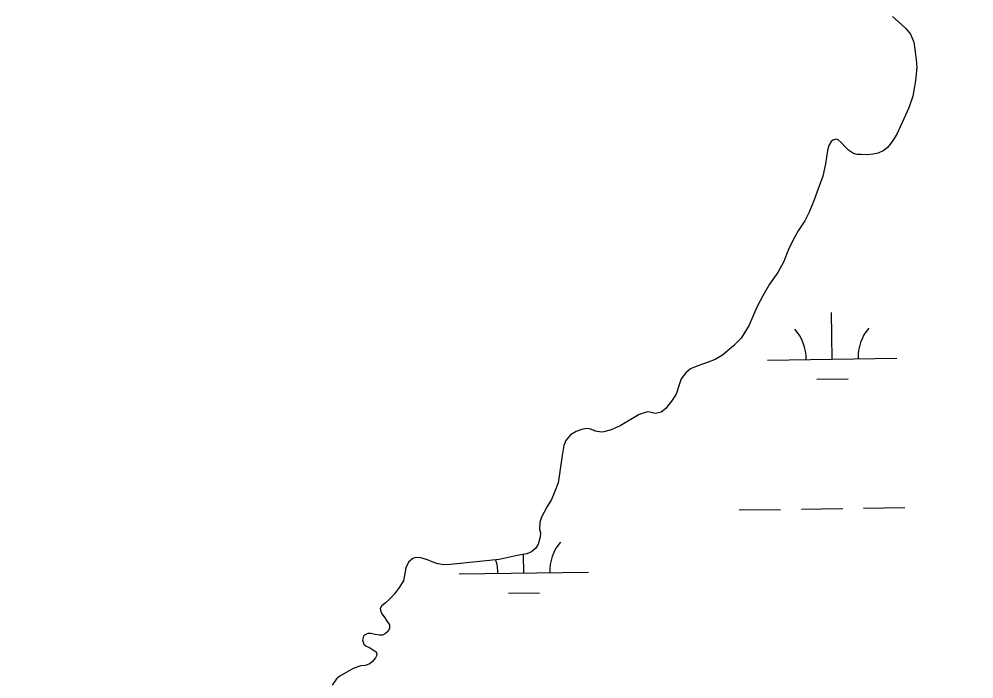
# Model space of a CAD drawing. Extents: x 3767014 to 3805179, y 361544 to 387384.
# Drawn here: x 3790112 to 3790849, y 368372 to 368882 of the extents above; entities that cross this region are included whole.
import ezdxf

# ---------------------------------------------------------------- set-up
doc = ezdxf.new("R2010")
doc.units = 0
for name, color, linetype in [('V-RIVR-EDGE', 7, 'Continuous'), ('V-TOPO-SHOR', 7, 'Continuous'), ('V-WETL-SWMP', 7, 'Continuous')]:
    doc.layers.add(name, color=color, linetype=linetype)

msp = doc.modelspace()

# ---------------------------------------------------------------- linework, layer by layer
at = {"layer": 'V-RIVR-EDGE'}
msp.add_spline([(3785266.865, 377529.211), (3785342.8, 377494.248), (3785391.258, 377467.439), (3785439.72, 377442.249), (3785475.246, 377418.707), (3785525.316, 377389.469), (3785575.383, 377359.422), (3785621.413, 377331.811), (3785722.351, 377269.288), (3785796.661, 377231.094), (3785852.385, 377199.415), (3785928.324, 377166.069), (3785964.678, 377149.804), (3786028.506, 377124.576), (3786060.018, 377113.175), (3786092.316, 377092.068), (3786117.34, 377073.405), (3786135.083, 377053.143), (3786154.458, 377039.347), (3786176.258, 377024.735), (3786206.946, 377006.867), (3786256.211, 376979.248), (3786328.098, 376942.677), (3786374.949, 376919.917), (3786491.265, 376862.208), (3786553.467, 376833.749), (3786619.713, 376805.279), (3786729.589, 376759.718), (3786796.656, 376736.099), (3786845.136, 376718.187), (3786867.767, 376712.469), (3787003.51, 376661.992), (3787089.16, 376631.048), (3787163.496, 376603.367), (3787230.559, 376578.13), (3787257.223, 376568.359), (3787300.044, 376551.27), (3787354.992, 376532.533), (3787409.127, 376512.181), (3787544.074, 376466.558), (3787612.756, 376442.126), (3787657.197, 376425.841), (3787730.724, 376398.162), (3787781.63, 376380.244), (3787834.96, 376361.511), (3787891.524, 376341.961), (3787940, 376322.432), (3787998.976, 376297.215), (3788050.697, 376281.721), (3788117.768, 376259.719), (3788176.757, 376240.164), (3788221.198, 376223.879), (3788259.981, 376209.226), (3788406.252, 376164.383), (3788541.215, 376125.23), (3788606.67, 376104.041), (3788679.39, 376077.173), (3788748.889, 376055.974), (3788871.693, 376005.528), (3788969.454, 375966.467), (3789047.013, 375933.926), (3789119.723, 375903.014), (3789155.253, 375881.09), (3789182.716, 375867.274), (3789214.225, 375854.256), (3789257.04, 375834.74), (3789281.286, 375828.21), (3789303.105, 375821.686), (3789328.955, 375809.491), (3789367.724, 375789.177), (3789414.577, 375767.225), (3789468.708, 375745.255), (3789509.105, 375728.981), (3789555.157, 375710.266), (3789585.849, 375694.015), (3789620.578, 375675.328), (3789681.97, 375646.062), (3789753.859, 375610.3), (3789792.633, 375591.603), (3789842.712, 375566.408), (3789897.64, 375539.584), (3789938.019, 375516.03), (3789968.727, 375506.25), (3790004.289, 375497.265), (3790030.972, 375494.773), (3790047.128, 375487.455), (3790077.007, 375469.589), (3790124.633, 375433.077), (3790192.442, 375382.768), (3790252.165, 375332.478), (3790290.91, 375302.459), (3790337.741, 375271.611), (3790406.357, 375220.491), (3790469.329, 375175.855), (3790570.248, 375106.054), (3790647.751, 375050.868), (3790691.367, 375028.115), (3790744.667, 374997.251), (3790806.838, 374955.852), (3790873.863, 374915.249), (3790932, 374877.903), (3791002.231, 374825.97), (3791052.265, 374782.175), (3791082.927, 374753.793), (3791131.331, 374705.149), (3791170.05, 374664.616), (3791192.631, 374638.681), (3791220.891, 374620.01), (3791288.67, 374557.569), (3791322.577, 374533.223), (3791362.944, 374504.817), (3791396.042, 374480.473), (3791434.785, 374449.645), (3791482.407, 374411.517), (3791534.052, 374365.291), (3791646.192, 374254.216), (3791707.514, 374196.644), (3791738.968, 374161.791), (3791773.65, 374123.694), (3791803.497, 374092.888), (3791829.321, 374070.18), (3791830.912, 374059.662), (3791837.316, 374032.958), (3791849.409, 374017.562), (3791884.123, 373992.405), (3791930.977, 373971.262), (3791954.393, 373955.838), (3791993.134, 373924.202), (3792026.979, 373874.785), (3792047.912, 373836.722), (3792063.186, 373799.482), (3792086.509, 373746.857), (3792112.249, 373690.181), (3792141.261, 373648.864), (3792158.993, 373624.558), (3792177.552, 373607.528), (3792214.702, 373586.409), (3792255.083, 373563.665), (3792301.119, 373538.48), (3792346.34, 373510.871), (3792382.671, 373485.71), (3792422.225, 373455.689), (3792479.537, 373411.875), (3792548.144, 373356.711), (3792619.168, 373298.307), (3792672.431, 373252.077), (3792709.534, 373212.357), (3792750.656, 373162.113), (3792839.385, 373068.08), (3792888.572, 373008.92), (3792945.027, 372945.699), (3792999.062, 372884.91), (3793053.898, 372820.884), (3793149.89, 372720.363), (3793208.761, 372653.092), (3793261.195, 372598.777), (3793315.232, 372538.796), (3793358.792, 372493.399), (3793409.592, 372432.618), (3793462.809, 372367.787), (3793498.283, 372323.219), (3793536.997, 372280.26), (3793578.124, 372232.443), (3793604.724, 372196.792), (3793668.438, 372125.466), (3793703.128, 372090.604), (3793760.41, 372034.66), (3793806.384, 371984.404), (3793839.438, 371942.268), (3793939.427, 371823.136), (3793981.333, 371763.186), (3794029.674, 371688.662), (3794050.609, 371651.408), (3794073.177, 371620.62), (3794178.796, 371488.535), (3794237.625, 371404.28), (3794268.243, 371358.106), (3794301.293, 371314.353), (3794332.724, 371269.794), (3794395.613, 371192), (3794429.476, 371149.862), (3794472.201, 371093.953), (3794523.788, 371024.274), (3794601.175, 370922.181), (3794640.679, 370871.942), (3794687.421, 370805.509), (3794733.389, 370752.828), (3794829.339, 370635.323), (3794895.463, 370557.521), (3794959.948, 370470.826), (3795013.158, 370403.569), (3795070.394, 370329.023), (3795159.854, 370203.448), (3795225.98, 370126.454), (3795296.13, 370041.363), (3795379.18, 369940.065), (3795459.001, 369841.201), (3795508.163, 369772.337), (3795554.103, 369708.333), (3795661.315, 369566.538), (3795715.338, 369500.897), (3795762.105, 369444.169), (3795798.366, 369390.703), (3795915.247, 369234.327), (3795963.601, 369165.465), (3796028.082, 369077.153), (3796043.387, 369052.853), (3796054.672, 369037.459), (3796077.242, 369007.48), (3796148.213, 368927.239), (3796183.677, 368878.627), (3796226.382, 368814.631), (3796275.531, 368740.105), (3796314.222, 368688.25), (3796353.714, 368633.158), (3796401.268, 368567.533), (3796456.873, 368487.33), (3796513.292, 368409.551), (3796545.533, 368365.8), (3796626.113, 368246.716), (3796670.449, 368188.377), (3796704.298, 368140.578), (3796751.041, 368074.145), (3796787.308, 368023.105), (3796838.907, 367958.278), (3796844.528, 367942.09), (3796845.295, 367925.104), (3796846.094, 367921.059), (3796852.559, 367919.425), (3796863.071, 367918.59), (3796875.166, 367904.003), (3796903.398, 367874.01), (3796931.629, 367844.017), (3796952.579, 367812.424), (3796982.392, 367767.87), (3797007.371, 367730.606), (3797037.194, 367690.095), (3797062.185, 367657.684), (3797075.869, 367631.77), (3797095.223, 367609.078), (3797126.665, 367569.372), (3797156.484, 367527.244), (3797212.099, 367451.085), (3797254.808, 367388.706), (3797302.183, 367327.228)], degree=3, dxfattribs=at)
at = {"layer": 'V-TOPO-SHOR'}
for points in [[(3790786.283, 368883.889), (3790790.635, 368880.035), (3790796.521, 368874.638), (3790800.103, 368870.274), (3790802.655, 368864.116)], [(3790802.655, 368864.116), (3790803.92, 368856.677), (3790804.678, 368850.523), (3790805.18, 368844.627), (3790804.133, 368834.628), (3790803.355, 368830.016), (3790802.061, 368822.582), (3790798.964, 368813.36), (3790789.953, 368793.636), (3790787.639, 368789.794), (3790784.81, 368785.698), (3790782.496, 368782.882), (3790779.672, 368780.58), (3790775.31, 368778.538), (3790771.464, 368777.776), (3790767.103, 368777.272), (3790761.975, 368777.282), (3790758.899, 368777.289), (3790756.079, 368778.063), (3790752.239, 368780.635), (3790750.191, 368782.689), (3790746.611, 368786.797), (3790744.307, 368788.854), (3790742.771, 368789.37), (3790740.205, 368788.606), (3790738.921, 368787.326), (3790737.121, 368784.254), (3790736.087, 368780.41), (3790734.528, 368770.157), (3790732.46, 368760.675), (3790728.851, 368750.941), (3790725.756, 368742.485), (3790721.894, 368733.007), (3790718.547, 368726.091), (3790713.405, 368718.409), (3790709.544, 368711.494), (3790705.942, 368704.066), (3790702.075, 368694.332), (3790697.703, 368686.392), (3790691.274, 368677.174), (3790686.13, 368668.212), (3790681.497, 368659.504), (3790678.407, 368652.332), (3790675.572, 368645.672), (3790669.402, 368635.684), (3790663.491, 368629.544), (3790655.016, 368622.382), (3790649.37, 368619.058), (3790643.982, 368617.018), (3790636.029, 368614.214), (3790630.383, 368611.917), (3790626.533, 368608.849), (3790622.935, 368604.241), (3790621.128, 368598.861), (3790619.066, 368592.454), (3790615.465, 368586.82), (3790612.381, 368582.98), (3790611.095, 368581.188), (3790608.527, 368579.142), (3790607.501, 368578.377), (3790605.193, 368577.869), (3790603.141, 368577.359), (3790600.835, 368577.877), (3790599.041, 368578.393), (3790597.246, 368578.653), (3790594.424, 368577.889), (3790590.576, 368576.615), (3790575.945, 368567.926), (3790569.017, 368564.864), (3790563.373, 368563.336), (3790561.578, 368563.082), (3790556.708, 368563.862), (3790555.94, 368564.376), (3790552.352, 368565.665), (3790549.79, 368565.927), (3790546.198, 368565.165), (3790541.838, 368563.635), (3790537.474, 368560.823), (3790533.875, 368556.471), (3790532.331, 368552.629), (3790531.033, 368544.941), (3790527.916, 368523.922), (3790525.081, 368516.75), (3790522.763, 368511.114), (3790519.418, 368505.48), (3790515.044, 368497.284), (3790513.756, 368493.442), (3790513.743, 368488.058), (3790514.507, 368485.236), (3790514.245, 368482.159), (3790512.697, 368476.521), (3790510.895, 368473.449), (3790507.556, 368470.635), (3790503.964, 368469.103), (3790496.272, 368467.838), (3790482.419, 368464.788), (3790449.854, 368461.262), (3790444.724, 368460.76), (3790439.852, 368460.512), (3790434.983, 368461.29), (3790431.907, 368462.323)], [(3790431.907, 368462.323), (3790427.041, 368464.385), (3790421.915, 368465.931), (3790418.071, 368466.195), (3790415.763, 368465.431), (3790412.425, 368462.617), (3790410.364, 368458.263), (3790408.55, 368448.267), (3790404.691, 368442.379), (3790401.607, 368438.281), (3790399.553, 368435.723), (3790397.241, 368433.419), (3790394.673, 368431.117), (3790391.59, 368428.559), (3790390.56, 368426.767), (3790391.068, 368424.457), (3790391.834, 368422.663), (3790393.624, 368420.351), (3790395.926, 368416.759), (3790397.716, 368414.19), (3790397.71, 368411.626), (3790396.68, 368409.32), (3790394.626, 368407.53), (3790392.315, 368406.252), (3790390.007, 368406.256), (3790386.675, 368406.777), (3790383.345, 368407.553), (3790381.037, 368407.557), (3790378.471, 368406.279), (3790377.701, 368405.511), (3790376.925, 368402.437), (3790377.945, 368399.359), (3790379.737, 368397.817), (3790382.299, 368396.787), (3790386.139, 368394.214), (3790386.907, 368393.956), (3790387.929, 368392.16), (3790387.668, 368390.366), (3790386.896, 368388.83), (3790384.584, 368386.014), (3790382.53, 368384.222), (3790378.938, 368382.948), (3790375.604, 368382.442), (3790369.703, 368380.403), (3790359.437, 368374.527), (3790356.869, 368372.481), (3790353.526, 368367.615)]]:
    msp.add_lwpolyline(points, dxfattribs=at)
at = {"layer": 'V-WETL-SWMP'}
for p, q in [((3790786.282, 368883.888), (3790790.633, 368880.034)), ((3790790.633, 368880.034), (3790796.519, 368874.638)), ((3790796.519, 368874.638), (3790800.1, 368870.273)), ((3790800.1, 368870.273), (3790802.652, 368864.115)), ((3790802.652, 368864.115), (3790803.92, 368856.677)), ((3790803.92, 368856.677), (3790804.677, 368850.522)), ((3790804.677, 368850.522), (3790805.178, 368844.625)), ((3790805.178, 368844.625), (3790804.133, 368834.628)), ((3790803.355, 368830.015), (3790802.059, 368822.582)), ((3790804.133, 368834.628), (3790803.355, 368830.015)), ((3790802.059, 368822.582), (3790798.964, 368813.358)), ((3790798.964, 368813.358), (3790789.952, 368793.635)), ((3790789.952, 368793.635), (3790787.637, 368789.793)), ((3790737.119, 368784.252), (3790736.086, 368780.408)), ((3790738.92, 368787.325), (3790737.119, 368784.252)), ((3790740.204, 368788.604), (3790738.92, 368787.325)), ((3790742.77, 368789.369), (3790740.204, 368788.604)), ((3790744.307, 368788.853), (3790742.77, 368789.369)), ((3790746.61, 368786.797), (3790744.307, 368788.853)), ((3790750.191, 368782.688), (3790746.61, 368786.797)), ((3790784.809, 368785.697), (3790782.496, 368782.881)), ((3790787.637, 368789.793), (3790784.809, 368785.697)), ((3790736.086, 368780.408), (3790734.528, 368770.156)), ((3790752.239, 368780.633), (3790750.191, 368782.688)), ((3790756.079, 368778.062), (3790752.239, 368780.633)), ((3790758.898, 368777.287), (3790756.079, 368778.062)), ((3790767.102, 368777.271), (3790758.898, 368777.287)), ((3790771.462, 368777.775), (3790767.102, 368777.271)), ((3790775.309, 368778.537), (3790771.462, 368777.775)), ((3790779.671, 368780.579), (3790775.309, 368778.537)), ((3790782.496, 368782.881), (3790779.671, 368780.579)), ((3790734.528, 368770.156), (3790732.458, 368760.674)), ((3790732.458, 368760.674), (3790728.85, 368750.939)), ((3790728.85, 368750.939), (3790725.756, 368742.484)), ((3790725.756, 368742.484), (3790721.892, 368733.006)), ((3790721.892, 368733.006), (3790718.546, 368726.09)), ((3790718.546, 368726.09), (3790713.403, 368718.408)), ((3790713.403, 368718.408), (3790709.544, 368711.494)), ((3790709.544, 368711.494), (3790705.94, 368704.066)), ((3790705.94, 368704.066), (3790702.075, 368694.331)), ((3790702.075, 368694.331), (3790697.701, 368686.391)), ((3790697.701, 368686.391), (3790691.273, 368677.174)), ((3790691.273, 368677.174), (3790686.128, 368668.211)), ((3790686.128, 368668.211), (3790681.496, 368659.503)), ((3790681.496, 368659.503), (3790678.406, 368652.331)), ((3790678.406, 368652.331), (3790675.572, 368645.67)), ((3790739.704, 368619.408), (3790739.204, 368655.404)), ((3790675.572, 368645.67), (3790669.4, 368635.683)), ((3790663.491, 368629.542), (3790655.016, 368622.38)), ((3790669.4, 368635.683), (3790663.491, 368629.542)), ((3790655.016, 368622.38), (3790649.369, 368619.058)), ((3790643.981, 368617.017), (3790636.028, 368614.213)), ((3790649.369, 368619.058), (3790643.981, 368617.017)), ((3790689.709, 368618.713), (3790789.699, 368620.102)), ((3790626.531, 368608.848), (3790622.933, 368604.24)), ((3790630.383, 368611.917), (3790626.531, 368608.848)), ((3790636.028, 368614.213), (3790630.383, 368611.917)), ((3790622.933, 368604.24), (3790621.128, 368598.86)), ((3790727.919, 368603.812), (3790751.917, 368604.145)), ((3790619.064, 368592.455), (3790615.464, 368586.821)), ((3790621.128, 368598.86), (3790619.064, 368592.455)), ((3790615.464, 368586.821), (3790612.38, 368582.981)), ((3790594.424, 368577.889), (3790590.576, 368576.615)), ((3790597.246, 368578.653), (3790594.424, 368577.889)), ((3790599.04, 368578.393), (3790597.246, 368578.653)), ((3790600.833, 368577.876), (3790599.04, 368578.393)), ((3790603.139, 368577.359), (3790600.833, 368577.876)), ((3790605.191, 368577.868), (3790603.139, 368577.359)), ((3790607.499, 368578.376), (3790605.191, 368577.868)), ((3790608.526, 368579.143), (3790607.499, 368578.376)), ((3790611.094, 368581.189), (3790608.526, 368579.143)), ((3790612.38, 368582.981), (3790611.094, 368581.189)), ((3790590.576, 368576.615), (3790575.945, 368567.926)), ((3790541.838, 368563.635), (3790537.474, 368560.823)), ((3790546.199, 368565.164), (3790541.838, 368563.635)), ((3790549.79, 368565.927), (3790546.199, 368565.164)), ((3790552.353, 368565.665), (3790549.79, 368565.927)), ((3790555.94, 368564.376), (3790552.353, 368565.665)), ((3790556.708, 368563.862), (3790555.94, 368564.376)), ((3790561.578, 368563.083), (3790556.708, 368563.862)), ((3790563.373, 368563.336), (3790561.578, 368563.083)), ((3790569.017, 368564.863), (3790563.373, 368563.336)), ((3790575.945, 368567.926), (3790569.017, 368564.863)), ((3790533.876, 368556.472), (3790532.33, 368552.629)), ((3790537.474, 368560.823), (3790533.876, 368556.472)), ((3790532.33, 368552.629), (3790531.033, 368544.94)), ((3790531.033, 368544.94), (3790527.915, 368523.923)), ((3790527.915, 368523.923), (3790525.081, 368516.75)), ((3790525.081, 368516.75), (3790522.763, 368511.114)), ((3790519.419, 368505.48), (3790515.044, 368497.284)), ((3790522.763, 368511.114), (3790519.419, 368505.48)), ((3790715.902, 368503.634), (3790747.899, 368504.079)), ((3790763.897, 368504.301), (3790795.894, 368504.745)), ((3790515.044, 368497.284), (3790513.755, 368493.441)), ((3790667.907, 368502.967), (3790699.903, 368503.412)), ((3790513.755, 368493.441), (3790513.744, 368488.057)), ((3790514.245, 368482.159), (3790512.696, 368476.522)), ((3790513.744, 368488.057), (3790514.508, 368485.235)), ((3790514.508, 368485.235), (3790514.245, 368482.159)), ((3790512.696, 368476.522), (3790510.895, 368473.449)), ((3790496.271, 368467.837), (3790482.42, 368464.788)), ((3790503.965, 368469.104), (3790496.271, 368467.837)), ((3790501.504, 368454.221), (3790501.303, 368468.666)), ((3790507.557, 368470.635), (3790503.965, 368469.104)), ((3790510.895, 368473.449), (3790507.557, 368470.635)), ((3790412.424, 368462.618), (3790410.364, 368458.263)), ((3790415.762, 368465.431), (3790412.424, 368462.618)), ((3790418.071, 368466.196), (3790415.762, 368465.431)), ((3790421.916, 368465.932), (3790418.071, 368466.196)), ((3790427.041, 368464.384), (3790421.916, 368465.932)), ((3790431.908, 368462.323), (3790427.041, 368464.384)), ((3790434.983, 368461.291), (3790431.908, 368462.323)), ((3790439.852, 368460.513), (3790434.983, 368461.291)), ((3790444.724, 368460.76), (3790439.852, 368460.513)), ((3790449.853, 368461.262), (3790444.724, 368460.76)), ((3790482.42, 368464.788), (3790449.853, 368461.262)), ((3790410.364, 368458.263), (3790408.55, 368448.268)), ((3790451.509, 368453.527), (3790551.499, 368454.916)), ((3790408.55, 368448.268), (3790404.692, 368442.379)), ((3790401.608, 368438.282), (3790399.552, 368435.723)), ((3790404.692, 368442.379), (3790401.608, 368438.282)), ((3790489.719, 368438.625), (3790513.717, 368438.959)), ((3790394.672, 368431.117), (3790391.59, 368428.56)), ((3790397.24, 368433.42), (3790394.672, 368431.117)), ((3790399.552, 368435.723), (3790397.24, 368433.42)), ((3790391.59, 368428.56), (3790390.561, 368426.767)), ((3790390.561, 368426.767), (3790391.069, 368424.458)), ((3790391.069, 368424.458), (3790391.835, 368422.662)), ((3790391.835, 368422.662), (3790393.625, 368420.351)), ((3790393.625, 368420.351), (3790395.925, 368416.758)), ((3790395.925, 368416.758), (3790397.715, 368414.19)), ((3790396.68, 368409.321), (3790394.625, 368407.53)), ((3790397.71, 368411.626), (3790396.68, 368409.321)), ((3790397.715, 368414.19), (3790397.71, 368411.626)), ((3790377.7, 368405.512), (3790376.925, 368402.437)), ((3790376.925, 368402.437), (3790377.945, 368399.359)), ((3790378.471, 368406.28), (3790377.7, 368405.512)), ((3790381.037, 368407.557), (3790378.471, 368406.28)), ((3790383.345, 368407.552), (3790381.037, 368407.557)), ((3790386.676, 368406.777), (3790383.345, 368407.552)), ((3790390.008, 368406.257), (3790386.676, 368406.777)), ((3790392.315, 368406.253), (3790390.008, 368406.257)), ((3790394.625, 368407.53), (3790392.315, 368406.253)), ((3790377.945, 368399.359), (3790379.736, 368397.817)), ((3790379.736, 368397.817), (3790382.298, 368396.786)), ((3790382.298, 368396.786), (3790386.139, 368394.215)), ((3790386.139, 368394.215), (3790386.907, 368393.957)), ((3790386.907, 368393.957), (3790387.929, 368392.161)), ((3790384.584, 368386.014), (3790382.53, 368384.223)), ((3790386.897, 368388.83), (3790384.584, 368386.014)), ((3790387.669, 368390.366), (3790386.897, 368388.83)), ((3790387.929, 368392.161), (3790387.669, 368390.366)), ((3790369.703, 368380.403), (3790359.436, 368374.526)), ((3790375.604, 368382.442), (3790369.703, 368380.403)), ((3790378.938, 368382.948), (3790375.604, 368382.442)), ((3790382.53, 368384.223), (3790378.938, 368382.948)), ((3790359.436, 368374.526), (3790356.869, 368372.48))]:
    msp.add_line(p, q, dxfattribs=at)
for centre, start, end in [((3790684.46, 368619.115), 0.024037, 41.567695), ((3790794.935, 368620.65), 140.024035, 181.567693), ((3790556.735, 368455.463), 140.024035, 181.567693), ((3790446.26, 368453.929), 0.024037, 17.475023)]:
    msp.add_arc(centre, 35.246, start, end, dxfattribs=at)

doc.saveas('drawing.dxf')
